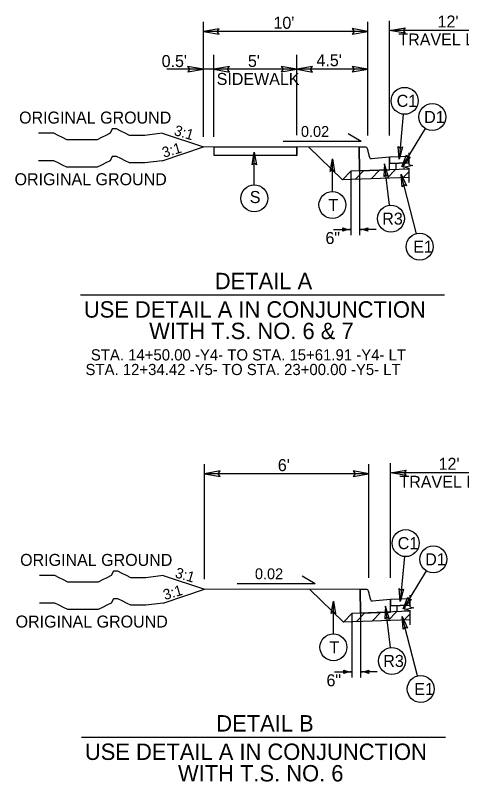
# Model space of a CAD drawing. Extents: x 2176156 to 2177167, y 76401 to 76644.
# Drawn here: x 2176221.1 to 2176264, y 76550.9 to 76624.6 of the extents above; entities that cross this region are included whole.
import ezdxf

# ---------------------------------------------------------------- set-up
doc = ezdxf.new("R2010")
doc.units = 0
for name, color, linetype in [('Exist Building Metal Canopy', 7, 'Continuous'), ('Exist Roads Curbs', 7, 'Continuous'), ('Exist Roads EOP Other', 7, 'Continuous'), ('Exist Roads Soil', 7, 'Continuous'), ('Exist Structure Minor Culvert Topo', 7, 'Continuous'), ('Exist Utilities Other Pole CELL', 7, 'Continuous'), ('Exist Vegetation Woods Line', 7, 'Continuous'), ('Model Boundary Lines Text', 7, 'Continuous'), ('Old_Level_1', 7, 'Continuous'), ('Old_Level_3', 7, 'Continuous'), ('Prop North Arrow NAD83 for Plan Sheets CELL', 7, 'Continuous')]:
    doc.layers.add(name, color=color, linetype=linetype)

msp = doc.modelspace()

# ---------------------------------------------------------------- linework, layer by layer
at = {"layer": 'Exist Roads Curbs'}
for p, q in [((2176258.935, 76610.991), (2176257.07, 76610.921)), ((2176257.07, 76610.921), (2176257.081, 76610.319)), ((2176257.081, 76610.319), (2176258.935, 76610.39)), ((2176258.935, 76610.39), (2176258.935, 76610.991)), ((2176259.035, 76568.451), (2176257.17, 76568.38)), ((2176257.17, 76568.38), (2176257.181, 76567.779)), ((2176259.035, 76567.849), (2176259.035, 76568.451)), ((2176257.181, 76567.779), (2176259.035, 76567.849))]:
    msp.add_line(p, q, dxfattribs=at)
for points in [[(2176235.205, 76613.227), (2176233.535, 76613.019), (2176233.117, 76613.019), (2176232.49, 76613.019), (2176232.072, 76613.019), (2176231.655, 76613.227), (2176231.237, 76613.437), (2176230.819, 76613.647), (2176230.402, 76613.647), (2176230.192, 76613.227), (2176229.774, 76613.019), (2176229.357, 76612.81), (2176228.939, 76612.602), (2176228.521, 76612.602), (2176228.104, 76612.602), (2176227.686, 76612.602), (2176227.268, 76612.602), (2176226.851, 76612.602), (2176226.433, 76612.602), (2176226.015, 76612.602), (2176225.598, 76612.81), (2176225.18, 76613.019), (2176224.762, 76613.227), (2176224.135, 76613.227), (2176223.717, 76613.227), (2176223.3, 76613.227)], [(2176235.205, 76610.585), (2176233.535, 76610.377), (2176233.117, 76610.377), (2176232.49, 76610.377), (2176232.072, 76610.377), (2176231.655, 76610.585), (2176231.237, 76610.795), (2176230.819, 76611.004), (2176230.402, 76611.004), (2176230.192, 76610.585), (2176229.774, 76610.377), (2176229.357, 76610.167), (2176228.939, 76609.959), (2176228.521, 76609.959), (2176228.104, 76609.959), (2176227.686, 76609.959), (2176227.268, 76609.959), (2176226.851, 76609.959), (2176226.433, 76609.959), (2176226.015, 76609.959), (2176225.598, 76610.167), (2176225.18, 76610.377), (2176224.762, 76610.585), (2176224.135, 76610.585), (2176223.717, 76610.585), (2176223.3, 76610.585)], [(2176235.306, 76570.687), (2176233.635, 76570.479), (2176233.217, 76570.479), (2176232.59, 76570.479), (2176232.173, 76570.479), (2176231.755, 76570.687), (2176231.337, 76570.897), (2176230.92, 76571.107), (2176230.502, 76571.107), (2176230.292, 76570.687), (2176229.875, 76570.479), (2176229.457, 76570.27), (2176229.039, 76570.062), (2176228.622, 76570.062), (2176228.204, 76570.062), (2176227.786, 76570.062), (2176227.369, 76570.062), (2176226.951, 76570.062), (2176226.533, 76570.062), (2176226.116, 76570.062), (2176225.698, 76570.27), (2176225.28, 76570.479), (2176224.863, 76570.687), (2176224.235, 76570.687), (2176223.818, 76570.687), (2176223.4, 76570.687)], [(2176235.306, 76568.045), (2176233.635, 76567.837), (2176233.217, 76567.837), (2176232.59, 76567.837), (2176232.173, 76567.837), (2176231.755, 76568.045), (2176231.337, 76568.254), (2176230.92, 76568.464), (2176230.502, 76568.464), (2176230.292, 76568.045), (2176229.875, 76567.837), (2176229.457, 76567.627), (2176229.039, 76567.419), (2176228.622, 76567.419), (2176228.204, 76567.419), (2176227.786, 76567.419), (2176227.369, 76567.419), (2176226.951, 76567.419), (2176226.533, 76567.419), (2176226.116, 76567.419), (2176225.698, 76567.627), (2176225.28, 76567.837), (2176224.863, 76568.045), (2176224.235, 76568.045), (2176223.818, 76568.045), (2176223.4, 76568.045)]]:
    msp.add_lwpolyline(points, dxfattribs=at)
at = {"layer": 'Exist Roads EOP Other'}
for p, q in [((2176235.205, 76613.227), (2176239.169, 76611.906)), ((2176235.205, 76610.585), (2176239.169, 76611.906)), ((2176254.169, 76611.876), (2176239.169, 76611.906)), ((2176240.169, 76611.904), (2176240.169, 76611.104)), ((2176248.169, 76611.888), (2176248.169, 76611.088)), ((2176248.169, 76611.088), (2176240.169, 76611.104)), ((2176235.306, 76570.687), (2176239.269, 76569.366)), ((2176235.306, 76568.045), (2176239.269, 76569.366)), ((2176254.269, 76569.336), (2176239.269, 76569.366))]:
    msp.add_line(p, q, dxfattribs=at)
at = {"layer": 'Exist Roads Soil'}
for p, q in [((2176249.313, 76611.874), (2176252.563, 76608.74)), ((2176258.935, 76611.331), (2176258.935, 76610.231)), ((2176258.935, 76610.991), (2176257.07, 76610.921)), ((2176257.07, 76610.921), (2176257.077, 76610.518)), ((2176258.935, 76610.39), (2176257.081, 76610.319)), ((2176253.37, 76609.576), (2176252.563, 76608.74)), ((2176258.935, 76609.788), (2176253.37, 76609.576)), ((2176259.328, 76610.132), (2176258.585, 76609.96)), ((2176258.585, 76609.96), (2176258.935, 76609.874)), ((2176258.935, 76610.231), (2176259.328, 76610.132)), ((2176258.935, 76609.874), (2176258.935, 76608.481)), ((2176258.935, 76608.977), (2176252.558, 76608.734)), ((2176249.414, 76569.334), (2176252.663, 76566.2)), ((2176259.035, 76568.451), (2176257.17, 76568.38)), ((2176257.17, 76568.38), (2176257.178, 76567.978)), ((2176259.035, 76568.791), (2176259.035, 76567.691)), ((2176259.035, 76567.849), (2176257.181, 76567.779)), ((2176259.428, 76567.592), (2176258.685, 76567.419)), ((2176259.035, 76567.691), (2176259.428, 76567.592)), ((2176253.47, 76567.036), (2176252.663, 76566.2)), ((2176259.035, 76567.248), (2176253.47, 76567.036)), ((2176258.685, 76567.419), (2176259.035, 76567.333)), ((2176259.035, 76567.333), (2176259.035, 76565.941)), ((2176259.035, 76566.437), (2176252.658, 76566.194))]:
    msp.add_line(p, q, dxfattribs=at)
at = {"layer": 'Exist Utilities Other Pole CELL'}
for p, q in [((2176254.371, 76612.423), (2176253.096, 76613.163)), ((2176254.371, 76612.423), (2176246.864, 76612.438)), ((2176249.943, 76569.883), (2176248.668, 76570.622)), ((2176249.943, 76569.883), (2176242.436, 76569.898))]:
    msp.add_line(p, q, dxfattribs=at)
at = {"layer": 'Model Boundary Lines Text'}
for p, q in [((2176240.169, 76611.904), (2176240.169, 76611.104)), ((2176248.169, 76611.888), (2176240.169, 76611.904)), ((2176248.169, 76611.088), (2176248.169, 76611.888)), ((2176254.802, 76611.888), (2176254.169, 76611.876)), ((2176254.802, 76611.888), (2176254.169, 76611.876)), ((2176254.169, 76611.876), (2176254.21, 76609.608)), ((2176254.21, 76609.608), (2176254.169, 76611.876)), ((2176240.169, 76611.104), (2176248.169, 76611.088)), ((2176257.07, 76610.921), (2176255.33, 76610.756)), ((2176257.07, 76610.921), (2176255.33, 76610.755)), ((2176257.092, 76609.718), (2176257.07, 76610.921)), ((2176257.092, 76609.718), (2176257.07, 76610.921)), ((2176257.731, 76609.742), (2176257.73, 76610.344)), ((2176258.503, 76609.771), (2176258.502, 76610.373)), ((2176253.785, 76608.776), (2176254.593, 76609.618)), ((2176254.21, 76609.608), (2176257.092, 76609.718)), ((2176257.092, 76609.718), (2176254.21, 76609.608)), ((2176255.31, 76608.839), (2176256.118, 76609.681)), ((2176256.849, 76608.897), (2176257.657, 76609.739)), ((2176258.388, 76608.956), (2176258.935, 76609.526)), ((2176227.338, 76597.699), (2176262.376, 76597.699)), ((2176254.903, 76569.348), (2176254.269, 76569.336)), ((2176254.903, 76569.348), (2176254.269, 76569.336)), ((2176254.269, 76569.336), (2176254.31, 76567.068)), ((2176254.31, 76567.068), (2176254.269, 76569.336)), ((2176257.17, 76568.38), (2176255.43, 76568.214)), ((2176257.17, 76568.38), (2176255.431, 76568.215)), ((2176257.192, 76567.178), (2176257.17, 76568.38)), ((2176257.192, 76567.178), (2176257.17, 76568.38)), ((2176257.832, 76567.202), (2176257.83, 76567.804)), ((2176258.603, 76567.231), (2176258.602, 76567.833)), ((2176253.886, 76566.235), (2176254.693, 76567.077)), ((2176254.31, 76567.068), (2176257.192, 76567.178)), ((2176257.192, 76567.178), (2176254.31, 76567.068)), ((2176255.41, 76566.299), (2176256.218, 76567.141)), ((2176256.949, 76566.357), (2176257.757, 76567.199)), ((2176258.488, 76566.416), (2176259.035, 76566.986)), ((2176227.439, 76555.158), (2176262.476, 76555.158))]:
    msp.add_line(p, q, dxfattribs=at)
for centre, start_param, end_param in [((2176254.813, 76611.288), 4.760509, 6.283184), ((2176254.813, 76611.288), 4.760509, 6.283184), ((2176255.312, 76611.355), 1.618916, 3.173504), ((2176255.312, 76611.355), 1.618916, 3.173504), ((2176254.914, 76568.748), 4.760509, 6.283184), ((2176254.914, 76568.748), 4.760509, 6.283184), ((2176255.412, 76568.815), 1.618916, 3.173504), ((2176255.412, 76568.815), 1.618916, 3.173504)]:
    msp.add_ellipse(centre, major_axis=(-0.011, 0.6), ratio=0.416667, start_param=start_param, end_param=end_param, dxfattribs=at)
at = {"layer": 'Old_Level_1'}
for points in [[(2176240.679, 76623.284), (2176239.169, 76623.024), (2176240.687, 76622.756), (2176240.494, 76623.024)], [(2176253.5, 76622.764), (2176255.01, 76623.024), (2176253.492, 76623.293), (2176253.684, 76623.024)], [(2176258.58, 76622.849), (2176257.07, 76623.109), (2176258.588, 76623.377), (2176258.395, 76623.109)], [(2176237.66, 76619.121), (2176239.169, 76619.381), (2176237.651, 76619.649), (2176237.844, 76619.381)], [(2176241.679, 76619.641), (2176240.169, 76619.381), (2176241.687, 76619.113), (2176241.494, 76619.381)], [(2176246.66, 76619.121), (2176248.169, 76619.381), (2176246.651, 76619.649), (2176246.844, 76619.381)], [(2176249.679, 76619.641), (2176248.169, 76619.381), (2176249.687, 76619.113), (2176249.494, 76619.381)], [(2176253.5, 76619.121), (2176255.01, 76619.381), (2176253.492, 76619.649), (2176253.684, 76619.381)], [(2176258.68, 76580.308), (2176257.17, 76580.568), (2176258.688, 76580.837), (2176258.495, 76580.568)], [(2176240.779, 76580.744), (2176239.269, 76580.484), (2176240.787, 76580.216), (2176240.595, 76580.484)], [(2176253.6, 76580.224), (2176255.11, 76580.484), (2176253.592, 76580.752), (2176253.785, 76580.484)]]:
    msp.add_lwpolyline(points, close=True, dxfattribs=at)
at = {"layer": 'Old_Level_3'}
for p, q in [((2176239.169, 76612.872), (2176239.169, 76623.938)), ((2176255.01, 76613.01), (2176255.01, 76623.938)), ((2176257.07, 76613.01), (2176257.07, 76624.036)), ((2176255.01, 76623.024), (2176239.169, 76623.024)), ((2176269.07, 76623.109), (2176257.176, 76623.109)), ((2176240.169, 76612.872), (2176240.169, 76620.774)), ((2176248.169, 76613.035), (2176248.169, 76620.774)), ((2176240.169, 76619.381), (2176235.642, 76619.381)), ((2176248.169, 76619.381), (2176240.169, 76619.381)), ((2176255.01, 76619.381), (2176248.169, 76619.381)), ((2176239.269, 76570.332), (2176239.269, 76581.398)), ((2176255.11, 76570.469), (2176255.11, 76581.398)), ((2176257.17, 76570.469), (2176257.17, 76581.496)), ((2176255.11, 76580.484), (2176239.269, 76580.484)), ((2176269.17, 76580.568), (2176257.276, 76580.568))]:
    msp.add_line(p, q, dxfattribs=at)
at = {"layer": 'Prop North Arrow NAD83 for Plan Sheets CELL'}
for p, q in [((2176258.416, 76615.056), (2176258.002, 76610.747)), ((2176260.531, 76613.685), (2176258.289, 76610.012)), ((2176244.068, 76608.263), (2176244.068, 76611.396)), ((2176251.59, 76607.63), (2176251.59, 76610.763)), ((2176253.37, 76609.576), (2176253.37, 76603.414)), ((2176254.21, 76609.608), (2176254.21, 76603.414)), ((2176257.07, 76606.303), (2176256.601, 76610.274)), ((2176259.672, 76603.569), (2176258.206, 76609.292)), ((2176251.703, 76603.964), (2176253.37, 76603.964)), ((2176255.81, 76603.965), (2176254.21, 76603.965)), ((2176258.517, 76572.516), (2176258.103, 76568.207)), ((2176260.631, 76571.144), (2176258.389, 76567.472)), ((2176251.69, 76565.09), (2176251.69, 76568.223)), ((2176257.171, 76563.762), (2176256.701, 76567.734)), ((2176253.47, 76567.036), (2176253.47, 76560.873)), ((2176254.31, 76567.068), (2176254.31, 76560.873)), ((2176259.773, 76561.029), (2176258.307, 76566.752)), ((2176251.804, 76561.424), (2176253.47, 76561.424)), ((2176255.91, 76561.424), (2176254.31, 76561.424))]:
    msp.add_line(p, q, dxfattribs=at)
for points in [[(2176258.323, 76611.922), (2176258.002, 76610.747), (2176257.905, 76611.968), (2176258.103, 76611.796)], [(2176243.861, 76610.196), (2176244.068, 76611.396), (2176244.281, 76610.189), (2176244.068, 76610.343)], [(2176259.09, 76610.928), (2176258.289, 76610.012), (2176258.735, 76611.153), (2176258.838, 76610.911)], [(2176251.383, 76609.563), (2176251.59, 76610.763), (2176251.803, 76609.556), (2176251.59, 76609.71)], [(2176256.947, 76609.107), (2176256.601, 76610.274), (2176256.531, 76609.051), (2176256.725, 76609.228)], [(2176258.304, 76608.079), (2176258.206, 76609.292), (2176258.712, 76608.176), (2176258.468, 76608.272)], [(2176258.423, 76569.381), (2176258.103, 76568.207), (2176258.006, 76569.428), (2176258.203, 76569.255)], [(2176259.191, 76568.388), (2176258.389, 76567.472), (2176258.836, 76568.613), (2176258.938, 76568.371)], [(2176251.483, 76567.023), (2176251.69, 76568.223), (2176251.903, 76567.016), (2176251.69, 76567.169)], [(2176257.047, 76566.567), (2176256.701, 76567.734), (2176256.631, 76566.511), (2176256.825, 76566.688)], [(2176258.404, 76565.538), (2176258.307, 76566.752), (2176258.813, 76565.636), (2176258.568, 76565.732)]]:
    msp.add_lwpolyline(points, close=True, dxfattribs=at)
for centre in [(2176258.54, 76616.346), (2176261.206, 76614.791), (2176244.068, 76606.967), (2176251.59, 76606.334), (2176257.222, 76605.016), (2176259.994, 76602.314), (2176258.641, 76573.806), (2176261.306, 76572.25), (2176251.69, 76563.794), (2176257.322, 76562.475), (2176260.094, 76559.774)]:
    msp.add_circle(centre, 1.296, dxfattribs=at)
for centre, radius, start, end in [((2176252.161, 76603.964), 0.448, 339.23432, 20.76598), ((2176253.344, 76605.88), 1.915, 246.4848, 270.76223), ((2176253.344, 76602.049), 1.915, 89.23807, 113.51551), ((2176253.344, 76605.88), 1.942, 247.18933, 260.46376), ((2176253.344, 76602.049), 1.942, 99.53654, 112.81097), ((2176253.344, 76605.88), 1.969, 247.76965, 256.61146), ((2176253.344, 76602.049), 1.969, 103.38884, 112.23066), ((2176253.344, 76605.88), 1.995, 248.25016, 253.7031), ((2176253.344, 76602.049), 1.995, 106.29721, 111.75014), ((2176253.344, 76605.88), 2.022, 248.64723, 251.29131), ((2176253.344, 76602.049), 2.022, 108.70899, 111.35308), ((2176254.235, 76605.88), 1.915, 269.23819, 293.51562), ((2176254.235, 76602.049), 1.915, 66.48492, 90.76235), ((2176254.235, 76605.88), 1.942, 279.53666, 292.81109), ((2176254.235, 76602.049), 1.942, 67.18945, 80.46388), ((2176254.235, 76605.88), 1.969, 283.38896, 292.23077), ((2176254.235, 76602.049), 1.969, 67.76976, 76.61158), ((2176254.235, 76605.88), 1.995, 286.29732, 291.75026), ((2176254.235, 76602.049), 1.995, 68.25028, 73.70321), ((2176254.235, 76605.88), 2.022, 288.70911, 291.35319), ((2176254.235, 76602.049), 2.022, 68.64734, 71.29143), ((2176255.419, 76603.965), 0.448, 159.23444, 200.7661), ((2176252.262, 76561.424), 0.448, 339.23432, 20.76598), ((2176253.445, 76563.339), 1.915, 246.4848, 270.76223), ((2176253.445, 76559.509), 1.915, 89.23807, 113.51551), ((2176253.445, 76563.339), 1.942, 247.18933, 260.46376), ((2176253.445, 76559.509), 1.942, 99.53654, 112.81097), ((2176253.445, 76563.339), 1.969, 247.76965, 256.61146), ((2176253.445, 76559.509), 1.969, 103.38884, 112.23066), ((2176253.445, 76563.339), 1.995, 248.25016, 253.7031), ((2176253.445, 76559.509), 1.995, 106.29721, 111.75014), ((2176253.445, 76563.339), 2.022, 248.64723, 251.29131), ((2176253.445, 76559.509), 2.022, 108.70899, 111.35308), ((2176254.336, 76563.339), 1.915, 269.23819, 293.51562), ((2176254.336, 76559.509), 1.915, 66.48492, 90.76235), ((2176254.336, 76563.339), 1.942, 279.53666, 292.81109), ((2176254.336, 76559.509), 1.942, 67.18945, 80.46388), ((2176254.336, 76563.339), 1.969, 283.38896, 292.23077), ((2176254.336, 76559.509), 1.969, 67.76976, 76.61158), ((2176254.336, 76563.339), 1.995, 286.29732, 291.75026), ((2176254.336, 76559.509), 1.995, 68.25028, 73.70321), ((2176254.336, 76563.339), 2.022, 288.70911, 291.35319), ((2176254.336, 76559.509), 2.022, 68.64734, 71.29143), ((2176255.519, 76561.424), 0.448, 159.23444, 200.7661)]:
    msp.add_arc(centre, radius, start, end, dxfattribs=at)

# ---------------------------------------------------------------- texts
at = {"layer": 'Exist Building Metal Canopy'}
for s, p in [('DETAIL A', (2176240.27, 76598.227)), ('USE DETAIL A IN CONJUNCTION', (2176227.662, 76595.494)), ('WITH T.S. NO. 6 & 7', (2176233.951, 76593.428)), ('DETAIL B', (2176240.413, 76555.687)), ('USE DETAIL A IN CONJUNCTION', (2176227.763, 76552.954)), ('WITH T.S. NO. 6', (2176236.725, 76550.887))]:
    msp.add_text(s, height=1.5766, rotation=0.00002, dxfattribs=at).set_placement(p)
at = {"layer": 'Exist Roads Curbs'}
for rotation, p in [(343.53506, (2176236.272, 76613.071)), (16.46494, (2176235.361, 76610.864)), (343.53506, (2176236.372, 76570.53)), (16.46494, (2176235.461, 76568.324))]:
    msp.add_text('3:1', height=1.0064, rotation=rotation, dxfattribs=at).set_placement(p)
at = {"layer": 'Exist Structure Minor Culvert Topo'}
for s, height, p in [("10'", 1.1533, (2176245.917, 76623.273)), ("12'", 1.1533, (2176261.714, 76623.397)), ('TRAVEL LANE', 1.15334, (2176257.944, 76621.667)), ("0.5'", 1.1533, (2176235.152, 76619.593)), ("5' ", 1.1533, (2176243.456, 76619.602)), ("4.5'", 1.1533, (2176250.058, 76619.67)), ('SIDEWALK', 1.1533, (2176240.449, 76617.872)), ('ORIGINAL GROUND', 1.15334, (2176221.427, 76614.157)), ('ORIGINAL GROUND', 1.15334, (2176220.991, 76608.228)), ("6'", 1.1533, (2176246.335, 76580.732)), ("12'", 1.1533, (2176261.814, 76580.857)), ('TRAVEL LANE', 1.15334, (2176258.045, 76579.127)), ('ORIGINAL GROUND', 1.15334, (2176221.528, 76571.617)), ('ORIGINAL GROUND', 1.15334, (2176221.091, 76565.688))]:
    msp.add_text(s, height=height, dxfattribs=at).set_placement(p)
at = {"layer": 'Exist Utilities Other Pole CELL'}
for p in [(2176248.56, 76612.877), (2176244.132, 76570.337)]:
    msp.add_text('0.02', height=1.0429, rotation=359.88608, dxfattribs=at).set_placement(p)
at = {"layer": 'Exist Vegetation Woods Line'}
for s, p in [('STA. 14+50.00 -Y4- TO STA. 15+61.91 -Y4- LT', (2176228.336, 76591.377)), ('STA. 12+34.42 -Y5- TO STA. 23+00.00 -Y5- LT', (2176227.821, 76589.969))]:
    msp.add_text(s, height=1.0742, dxfattribs=at).set_placement(p)
at = {"layer": 'Prop North Arrow NAD83 for Plan Sheets CELL'}
for s, height, rotation, p in [('C1', 1.16, 0.00026, (2176257.771, 76615.766)), ('D1', 1.16, 0.00026, (2176260.42, 76614.211)), ('S', 1.16, 0.00026, (2176243.633, 76606.513)), ('T', 1.16, 360, (2176251.207, 76605.735)), ('R3', 1.16, 360, (2176256.382, 76604.435)), ('6"', 1.1533, 1.03198, (2176250.928, 76602.569)), ('E1', 1.16, 0.00026, (2176259.366, 76601.734)), ('C1', 1.16, 0.00026, (2176257.872, 76573.226)), ('D1', 1.16, 0.00026, (2176260.521, 76571.67)), ('T', 1.16, 360, (2176251.307, 76563.195)), ('R3', 1.16, 360, (2176256.482, 76561.895)), ('6"', 1.1533, 1.03198, (2176251.028, 76560.029)), ('E1', 1.16, 0.00026, (2176259.466, 76559.194))]:
    msp.add_text(s, height=height, rotation=rotation, dxfattribs=at).set_placement(p)

doc.saveas('drawing.dxf')
